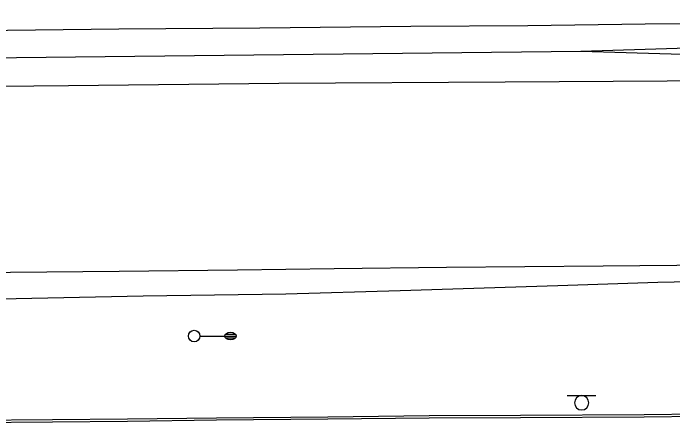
# Model space of a CAD drawing. Extents: x 2145380 to 2156929, y 139568 to 149130.
# Drawn here: x 2148823.2 to 2148995.5, y 142977.8 to 143086 of the extents above; entities that cross this region are included whole.
import ezdxf

# ---------------------------------------------------------------- set-up
doc = ezdxf.new("R2010")
doc.units = 0
for name, color, linetype in [('TOPO_Asphalt', 7, 'Continuous'), ('TOPO_Curb Back', 7, 'Continuous'), ('TOPO_Light Pole', 7, 'Continuous'), ('TOPO_Sign', 7, 'Continuous'), ('TOPO_Wall Freestanding', 7, 'Continuous')]:
    doc.layers.add(name, color=color, linetype=linetype)

# ---------------------------------------------------------------- blocks, each defined once
blk = doc.blocks.new('LP')
at = {"layer": 'TOPO_Light Pole'}
blk.add_line((3.81, 0), (20.32, 0), dxfattribs=at)
for points in [[(20.32, 0), (27.94, 0)], [(20.32, 0), (23.5, 0)], [(20.83, 1.27), (27.43, 1.27)], [(20.83, 1.27), (23.5, 1.27)], [(23.71, 1.27), (27.43, 1.27)], [(23.71, 0), (27.94, 0)], [(20.83, -1.27), (27.43, -1.27)], [(20.83, -1.27), (23.5, -1.27)], [(23.71, -1.27), (27.43, -1.27)]]:
    blk.add_lwpolyline(points, dxfattribs=at)
blk.add_circle((0, 0), 3.81, dxfattribs=at)
blk.add_ellipse((24.13, 0), major_axis=(3.81, 0), ratio=0.666667, dxfattribs=at)

msp = doc.modelspace()

# ---------------------------------------------------------------- linework, layer by layer
at = {"layer": 'TOPO_Asphalt'}
for points in [[(2148589.31, 143079.37), (2148643.94, 143079.86), (2148686.45, 143080.38), (2148729.53, 143080.76), (2148778.24, 143081.11), (2148814.41, 143081.5), (2148850.77, 143081.86), (2148887.63, 143082.17), (2148927.1, 143082.57), (2148957.61, 143082.78), (2148988.32, 143083.19), (2149020.42, 143083.47), (2149054.48, 143083.74), (2149088.27, 143084.12), (2149119.29, 143084.44), (2149155.4, 143084.67)], [(2149398.89, 143071.92), (2149339.11, 143071.64), (2149294.32, 143071.27), (2149249.7, 143070.86), (2149201.13, 143070.34), (2149150.33, 143069.76), (2149103.52, 143069.33), (2149055.33, 143068.93), (2149008.17, 143068.32), (2148951.7, 143067.96), (2148892.61, 143067.56), (2148837.65, 143067), (2148792.07, 143066.52), (2148744.41, 143065.97), (2148693.2, 143065.48), (2148645.25, 143065.02), (2148587.42, 143064.51)], [(2148627.11, 143015.83), (2148644.81, 143016.06), (2148666.47, 143016.28), (2148689.47, 143016.67), (2148708.31, 143016.77), (2148732.58, 143017.15), (2148762.2, 143017.55), (2148793.03, 143018), (2148822.45, 143018.3), (2148850.89, 143018.56), (2148881.8, 143018.89), (2148907.01, 143019.23), (2148936.44, 143019.61), (2148977.32, 143019.95), (2149006.14, 143020.16), (2149023.87, 143020.66), (2149046.91, 143021.89), (2149064.08, 143022.79), (2149093.43, 143024.65), (2149120.49, 143026.31), (2149144.52, 143027.73), (2149175.26, 143029.59)], [(2149384.13, 143025.55), (2149341.6, 143025.06), (2149300.8, 143024.43), (2149268.5, 143023.45), (2149233.17, 143022.91), (2149197.13, 143022.33), (2149157.12, 143020.76), (2149116.12, 143019.68), (2149092.29, 143018.91), (2149060.78, 143018.11), (2149037.3, 143017.02), (2149012.88, 143015.96), (2148991.59, 143015.6), (2148965.48, 143014.71), (2148924.26, 143013.39), (2148894.39, 143012.48), (2148857.17, 143011.96), (2148819.66, 143011.17), (2148784.53, 143010.02), (2148761, 143009.51), (2148729.46, 143008.59), (2148699.37, 143007.59), (2148668.07, 143006.64), (2148642.69, 143005.77)]]:
    msp.add_lwpolyline(points, dxfattribs=at)
at = {"layer": 'TOPO_Curb Back'}
for points in [[(2148619.88, 142978.56), (2148650.06, 142978.43), (2148681.5, 142978.67), (2148707.22, 142979.17), (2148735.52, 142979.3), (2148769.45, 142979.34), (2148791.83, 142979.52), (2148811.84, 142979.57), (2148833.48, 142979.76), (2148853.06, 142979.92), (2148876.31, 142980.21), (2148905.37, 142980.48), (2148931.89, 142980.75), (2148955.72, 142980.9), (2148988.04, 142981.07), (2149016.82, 142981.39), (2149042.95, 142981.53), (2149068.88, 142981.72), (2149093.12, 142981.92), (2149124.18, 142982), (2149164.23, 142982.43)], [(2148619.88, 142977.96), (2148650.06, 142977.83), (2148681.51, 142978.07), (2148707.23, 142978.57), (2148735.52, 142978.7), (2148769.46, 142978.74), (2148791.83, 142978.92), (2148811.84, 142978.97), (2148833.48, 142979.16), (2148853.06, 142979.32), (2148876.32, 142979.61), (2148905.38, 142979.88), (2148931.89, 142980.15), (2148955.73, 142980.3), (2148988.05, 142980.47), (2149016.82, 142980.79), (2149042.96, 142980.93), (2149068.88, 142981.12), (2149093.12, 142981.32), (2149124.18, 142981.4), (2149164.24, 142981.83)]]:
    msp.add_lwpolyline(points, dxfattribs=at)
at = {"layer": 'TOPO_Sign'}
for points in [[(2148967.96, 142985.98), (2148975.45, 142985.99)], [(2148971.71, 142985.98), (2148971.71, 142985.98)], [(2148969.84, 142984.11), (2148969.84, 142984.11)], [(2148973.58, 142984.11), (2148973.58, 142984.11)], [(2148971.71, 142982.24), (2148971.71, 142982.24)]]:
    msp.add_lwpolyline(points, dxfattribs=at)
for start, end in [(90, 180), (360, 90), (180, 270), (270, 0)]:
    msp.add_arc((2148971.71, 142984.11), 1.87, start, end, dxfattribs=at)
at = {"layer": 'TOPO_Wall Freestanding'}
for points in [[(2148468.28, 143071.01), (2148647.08, 143072.36), (2148839.48, 143074.61), (2148971.5, 143076.02), (2149021.79, 143077.65), (2149032.15, 143077.75), (2149072.32, 143077.49), (2149092.86, 143076.61), (2149190.09, 143077.72), (2149404.09, 143080.2), (2149453.16, 143080.47), (2149482.85, 143081.96), (2149513.33, 143082.59), (2149516.51, 143082.48), (2149551.38, 143082.01), (2149562.57, 143081.67), (2149652.02, 143082.51), (2149817.05, 143084.17), (2150001.75, 143085.99), (2150040.52, 143085.88)], [(2148971.5, 143076.02), (2149021.66, 143074.57), (2149038.66, 143074.57), (2149052.68, 143074.76), (2149092.86, 143076.61)]]:
    msp.add_lwpolyline(points, dxfattribs=at)

# ---------------------------------------------------------------- block references
at = {"layer": 'TOPO_Light Pole', "xscale": 0.39370000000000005, "yscale": 0.3937000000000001}
msp.add_blockref('LP', (2148870.47, 143001.56), dxfattribs=at)

doc.saveas('drawing.dxf')
